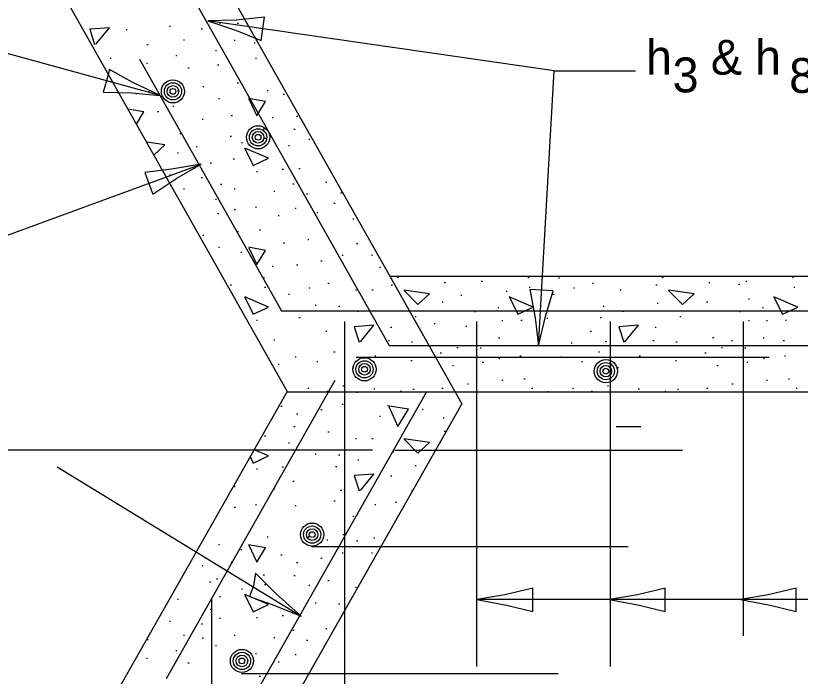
# Model space of a CAD drawing. Extents: x 2133490 to 2172050, y 2138301 to 2145980.
# Drawn here: x 2143476 to 2143604, y 2145069.8 to 2145177.6 of the extents above; entities that cross this region are included whole.
import ezdxf

# ---------------------------------------------------------------- set-up
doc = ezdxf.new("R2010")
doc.units = 0
for name, color, linetype in [('Level 40', 7, 'Continuous'), ('Level 63', 7, 'Continuous'), ('ROW_PR_Notes', 7, 'Continuous'), ('Topo_Bridge Structures', 7, 'Continuous')]:
    doc.layers.add(name, color=color, linetype=linetype)

msp = doc.modelspace()

# ---------------------------------------------------------------- linework, layer by layer
at = {"layer": 'Level 40'}
for p, q in [((2143537.04, 2145135.06), (2143548.77, 2145114.26)), ((2143548.77, 2145114.26), (2143461.07, 2144959.5))]:
    msp.add_line(p, q, dxfattribs=at)
for centre, radius in [((2143501.65, 2145165.23), 1.89), ((2143501.65, 2145165.23), 1.41), ((2143501.65, 2145165.23), 0.943), ((2143501.65, 2145165.23), 0.472), ((2143515.54, 2145157.73), 1.89), ((2143515.54, 2145157.73), 1.41), ((2143515.54, 2145157.73), 0.943), ((2143515.54, 2145157.73), 0.472), ((2143532.9, 2145119.88), 1.89), ((2143532.9, 2145119.88), 1.41), ((2143532.9, 2145119.88), 0.943), ((2143532.9, 2145119.88), 0.472), ((2143572.28, 2145119.58), 1.89), ((2143572.28, 2145119.58), 1.41), ((2143572.28, 2145119.58), 0.943), ((2143572.28, 2145119.58), 0.472), ((2143524.36, 2145092.91), 1.89), ((2143524.36, 2145092.91), 1.41), ((2143524.36, 2145092.91), 0.943), ((2143524.36, 2145092.91), 0.472), ((2143512.9, 2145072.3), 1.89), ((2143512.9, 2145072.3), 1.41), ((2143512.9, 2145072.3), 0.943), ((2143512.9, 2145072.3), 0.472)]:
    msp.add_circle(centre, radius, dxfattribs=at)
at = {"layer": 'Level 63'}
msp.add_line((2143534.19, 2145106.7), (2143416.95, 2145106.7), dxfattribs=at)
msp.add_lwpolyline([(2143515.12, 2145086.62), (2143514.81, 2145084.56), (2143514.12, 2145082.82), (2143517.84, 2145081.49), (2143522.56, 2145079.62), (2143518.51, 2145083.23)], close=True, dxfattribs=at)
at = {"layer": 'ROW_PR_Notes'}
for p, q in [((2143497.4, 2145205.35), (2143537.04, 2145135.06)), ((2143497.33, 2145193.96), (2143536.92, 2145123.75)), ((2143477.71, 2145191.76), (2143520.27, 2145116.28)), ((2143499.56, 2145164.53), (2143445.36, 2145179.4)), ((2143563.84, 2145168.58), (2143507.32, 2145176.73)), ((2143493.99, 2145175.32), (2143494.18, 2145175.32)), ((2143501.08, 2145175.89), (2143501.27, 2145175.89)), ((2143506.27, 2145175.44), (2143506.46, 2145175.44)), ((2143509.22, 2145176.37), (2143509.41, 2145176.37)), ((2143512.14, 2145176.37), (2143512.33, 2145176.37)), ((2143497.39, 2145172.89), (2143497.58, 2145172.89)), ((2143503.35, 2145173.62), (2143503.54, 2145173.62)), ((2143511.61, 2145173.58), (2143511.8, 2145173.58)), ((2143514.89, 2145173.13), (2143515.08, 2145173.13)), ((2143508.58, 2145171.91), (2143508.77, 2145171.91)), ((2143491.39, 2145170.62), (2143491.58, 2145170.62)), ((2143496.19, 2145170.5), (2143519.37, 2145129.4)), ((2143502.1, 2145171.1), (2143502.28, 2145171.1)), ((2143515.1, 2145170.62), (2143515.29, 2145170.62)), ((2143497.31, 2145169.84), (2143497.5, 2145169.84)), ((2143504.08, 2145169.08), (2143504.27, 2145169.08)), ((2143508.93, 2145169.56), (2143509.12, 2145169.56)), ((2143561.29, 2145123.69), (2143563.84, 2145168.58)), ((2143563.84, 2145168.58), (2143577.11, 2145168.58)), ((2143512.14, 2145166.64), (2143512.33, 2145166.64)), ((2143497.64, 2145165.18), (2143497.83, 2145165.18)), ((2143502.38, 2145165.35), (2143502.57, 2145165.35)), ((2143506.52, 2145166.04), (2143506.7, 2145166.04)), ((2143517, 2145165.35), (2143517.19, 2145165.35)), ((2143495.57, 2145164.86), (2143495.76, 2145164.86)), ((2143509.06, 2145164.09), (2143509.24, 2145164.09)), ((2143519.64, 2145164.78), (2143519.83, 2145164.78)), ((2143501.61, 2145162.83), (2143501.8, 2145162.83)), ((2143499.14, 2145161.94), (2143499.33, 2145161.94)), ((2143511.16, 2145161.29), (2143511.35, 2145161.29)), ((2143506.39, 2145160.68), (2143506.58, 2145160.68)), ((2143517.81, 2145160.97), (2143518, 2145160.97)), ((2143521.83, 2145161.17), (2143522.02, 2145161.17)), ((2143516.39, 2145159.14), (2143516.58, 2145159.14)), ((2143521.38, 2145159.08), (2143521.57, 2145159.08)), ((2143502.75, 2145158.35), (2143502.93, 2145158.35)), ((2143511, 2145157.94), (2143511.19, 2145157.94)), ((2143516.6, 2145157.58), (2143516.79, 2145157.58)), ((2143523.81, 2145157.45), (2143524, 2145157.45)), ((2143505.42, 2145156.24), (2143505.61, 2145156.24)), ((2143512.83, 2145156.89), (2143513.02, 2145156.89)), ((2143520.49, 2145156.4), (2143520.68, 2145156.4)), ((2143502.38, 2145155.18), (2143502.57, 2145155.18)), ((2143507.73, 2145153.56), (2143507.92, 2145153.56)), ((2143511.49, 2145154.21), (2143511.68, 2145154.21)), ((2143468.84, 2145139.63), (2143506.27, 2145153.35)), ((2143519.48, 2145152.51), (2143519.66, 2145152.51)), ((2143522.19, 2145152.63), (2143522.38, 2145152.63)), ((2143501.08, 2145151.62), (2143501.27, 2145151.62)), ((2143506.27, 2145151.17), (2143506.46, 2145151.17)), ((2143515.26, 2145152.18), (2143515.45, 2145152.18)), ((2143509.42, 2145150.08), (2143509.61, 2145150.08)), ((2143521.22, 2145150.16), (2143521.41, 2145150.16)), ((2143526.57, 2145150.4), (2143526.76, 2145150.4)), ((2143503.35, 2145149.35), (2143503.54, 2145149.35)), ((2143511.61, 2145149.31), (2143511.8, 2145149.31)), ((2143518.1, 2145148.94), (2143518.29, 2145148.94)), ((2143523.45, 2145148.49), (2143523.64, 2145148.49)), ((2143529, 2145148.7), (2143529.19, 2145148.7)), ((2143508.58, 2145147.64), (2143508.77, 2145147.64)), ((2143511.65, 2145145.94), (2143511.84, 2145145.94)), ((2143515.1, 2145146.35), (2143515.29, 2145146.35)), ((2143521.58, 2145146.18), (2143521.77, 2145146.18)), ((2143527.91, 2145146.99), (2143528.1, 2145146.99)), ((2143508.93, 2145145.29), (2143509.12, 2145145.29)), ((2143518.79, 2145144.97), (2143518.98, 2145144.97)), ((2143525.11, 2145145.45), (2143525.3, 2145145.45)), ((2143530.99, 2145144.44), (2143531.18, 2145144.44)), ((2143512.14, 2145142.37), (2143512.33, 2145142.37)), ((2143515.74, 2145142.61), (2143515.93, 2145142.61)), ((2143506.52, 2145141.76), (2143506.7, 2145141.76)), ((2143523.65, 2145141.08), (2143523.84, 2145141.08)), ((2143509.06, 2145139.82), (2143509.24, 2145139.82)), ((2143519.64, 2145140.51), (2143519.83, 2145140.51)), ((2143531.6, 2145140.43), (2143531.79, 2145140.43)), ((2143512.7, 2145139.01), (2143512.89, 2145139.01)), ((2143529.25, 2145138.48), (2143529.43, 2145138.48)), ((2143534.03, 2145138.48), (2143534.22, 2145138.48)), ((2143521.83, 2145136.9), (2143522.02, 2145136.9)), ((2143525.8, 2145137.59), (2143525.99, 2145137.59)), ((2143517.81, 2145136.7), (2143518, 2145136.7)), ((2143535.33, 2145136.53), (2143535.52, 2145136.53)), ((2143516.39, 2145134.87), (2143516.58, 2145134.87)), ((2143537.04, 2145135.06), (2143770.63, 2145135.06)), ((2143559.56, 2145134.87), (2143559.75, 2145134.87)), ((2143564.54, 2145134.8), (2143564.73, 2145134.8)), ((2143602.72, 2145134.87), (2143602.91, 2145134.87)), ((2143511, 2145133.67), (2143511.19, 2145133.67)), ((2143516.6, 2145133.3), (2143516.79, 2145133.3)), ((2143523.81, 2145133.18), (2143524, 2145133.18)), ((2143526.94, 2145133.95), (2143527.12, 2145133.95)), ((2143537.27, 2145133.67), (2143537.46, 2145133.67)), ((2143545.91, 2145134.07), (2143546.1, 2145134.07)), ((2143551.94, 2145134.24), (2143552.13, 2145134.24)), ((2143559.76, 2145133.3), (2143559.95, 2145133.3)), ((2143566.98, 2145133.18), (2143567.17, 2145133.18)), ((2143570.1, 2145133.95), (2143570.29, 2145133.95)), ((2143580.44, 2145133.67), (2143580.63, 2145133.67)), ((2143589.07, 2145134.07), (2143589.26, 2145134.07)), ((2143593.94, 2145133.75), (2143594.13, 2145133.75)), ((2143595.1, 2145134.24), (2143595.29, 2145134.24)), ((2143602.93, 2145133.3), (2143603.12, 2145133.3)), ((2143520.49, 2145132.13), (2143520.68, 2145132.13)), ((2143531.43, 2145132.86), (2143531.62, 2145132.86)), ((2143534.11, 2145132.86), (2143534.3, 2145132.86)), ((2143548.59, 2145131.97), (2143548.77, 2145131.97)), ((2143555.99, 2145132.61), (2143556.18, 2145132.61)), ((2143563.65, 2145132.13), (2143563.84, 2145132.13)), ((2143574.6, 2145132.86), (2143574.79, 2145132.86)), ((2143545.55, 2145130.91), (2143545.73, 2145130.91)), ((2143580.64, 2145130.67), (2143580.83, 2145130.67)), ((2143588.71, 2145130.91), (2143588.9, 2145130.91)), ((2143595.55, 2145131.36), (2143595.74, 2145131.36)), ((2143519.37, 2145129.4), (2143648.96, 2145129.4)), ((2143524.83, 2145130.35), (2143525.02, 2145130.35)), ((2143528.68, 2145130.18), (2143528.87, 2145130.18)), ((2143531.8, 2145129.37), (2143531.99, 2145129.37)), ((2143550.9, 2145129.29), (2143551.08, 2145129.29)), ((2143554.65, 2145129.94), (2143554.84, 2145129.94)), ((2143571.84, 2145130.18), (2143572.03, 2145130.18)), ((2143574.96, 2145129.37), (2143575.15, 2145129.37)), ((2143594.06, 2145129.29), (2143594.25, 2145129.29)), ((2143597.82, 2145129.94), (2143598.01, 2145129.94)), ((2143522.19, 2145128.36), (2143522.38, 2145128.36)), ((2143541.17, 2145128.48), (2143541.35, 2145128.48)), ((2143562.64, 2145128.24), (2143562.83, 2145128.24)), ((2143571.36, 2145128.32), (2143571.55, 2145128.32)), ((2143584.33, 2145128.48), (2143584.52, 2145128.48)), ((2143515.26, 2145127.91), (2143515.45, 2145127.91)), ((2143529.63, 2145127.66), (2143529.63, 2145065.46)), ((2143537.15, 2145126.78), (2143537.34, 2145126.78)), ((2143544.25, 2145127.34), (2143544.44, 2145127.34)), ((2143549.44, 2145126.9), (2143549.62, 2145126.9)), ((2143551.19, 2145127.66), (2143551.19, 2145071.38)), ((2143555.3, 2145127.83), (2143555.49, 2145127.83)), ((2143558.42, 2145127.91), (2143558.61, 2145127.91)), ((2143573, 2145127.66), (2143573, 2145071.38)), ((2143580.32, 2145126.78), (2143580.51, 2145126.78)), ((2143594.69, 2145127.66), (2143594.69, 2145076.4)), ((2143595.55, 2145127.83), (2143595.74, 2145127.83)), ((2143598.47, 2145127.83), (2143598.66, 2145127.83)), ((2143601.59, 2145127.91), (2143601.78, 2145127.91)), ((2143526.57, 2145126.13), (2143526.76, 2145126.13)), ((2143569.74, 2145126.13), (2143569.92, 2145126.13)), ((2143518.1, 2145124.67), (2143518.29, 2145124.67)), ((2143536.79, 2145124.59), (2143536.98, 2145124.59)), ((2143540.56, 2145124.35), (2143540.75, 2145124.35)), ((2143554.77, 2145125.03), (2143554.96, 2145125.03)), ((2143561.26, 2145124.67), (2143561.45, 2145124.67)), ((2143566.61, 2145124.22), (2143566.8, 2145124.22)), ((2143572.17, 2145124.43), (2143572.36, 2145124.43)), ((2143579.95, 2145124.59), (2143580.14, 2145124.59)), ((2143583.72, 2145124.35), (2143583.91, 2145124.35)), ((2143589.68, 2145125.08), (2143589.87, 2145125.08)), ((2143592.76, 2145124.59), (2143592.95, 2145124.59)), ((2143597.94, 2145125.03), (2143598.13, 2145125.03)), ((2143601.22, 2145124.59), (2143601.41, 2145124.59)), ((2143536.92, 2145123.75), (2143614.64, 2145123.75)), ((2143547.98, 2145123.45), (2143548.17, 2145123.45)), ((2143551.75, 2145123.37), (2143551.94, 2145123.37)), ((2143591.14, 2145123.45), (2143591.33, 2145123.45)), ((2143594.91, 2145123.37), (2143595.1, 2145123.37)), ((2143521.58, 2145121.91), (2143521.77, 2145121.91)), ((2143527.91, 2145122.72), (2143528.1, 2145122.72)), ((2143531.54, 2145121.86), (2143598.91, 2145121.86)), ((2143534.56, 2145122.07), (2143534.75, 2145122.07)), ((2143545.26, 2145122.56), (2143545.45, 2145122.56)), ((2143554.82, 2145121.67), (2143555, 2145121.67)), ((2143558.26, 2145122.07), (2143558.45, 2145122.07)), ((2143564.75, 2145121.91), (2143564.94, 2145121.91)), ((2143571.07, 2145122.72), (2143571.26, 2145122.72)), ((2143577.72, 2145122.07), (2143577.91, 2145122.07)), ((2143588.43, 2145122.56), (2143588.62, 2145122.56)), ((2143597.98, 2145121.67), (2143598.17, 2145121.67)), ((2143601.43, 2145122.07), (2143601.61, 2145122.07)), ((2143518.79, 2145120.7), (2143518.98, 2145120.7)), ((2143525.11, 2145121.18), (2143525.3, 2145121.18)), ((2143540.48, 2145121.3), (2143540.66, 2145121.3)), ((2143547.25, 2145120.53), (2143547.44, 2145120.53)), ((2143552.1, 2145121.02), (2143552.29, 2145121.02)), ((2143568.28, 2145121.18), (2143568.46, 2145121.18)), ((2143583.64, 2145121.3), (2143583.83, 2145121.3)), ((2143590.41, 2145120.53), (2143590.6, 2145120.53)), ((2143595.26, 2145121.02), (2143595.45, 2145121.02)), ((2143530.99, 2145120.17), (2143531.18, 2145120.17)), ((2143574.15, 2145120.17), (2143574.34, 2145120.17)), ((2143528.08, 2145118.03), (2143500.52, 2145069.41)), ((2143555.3, 2145118.1), (2143555.49, 2145118.1)), ((2143558.91, 2145118.34), (2143559.1, 2145118.34)), ((2143598.47, 2145118.1), (2143598.66, 2145118.1)), ((2143602.08, 2145118.34), (2143602.26, 2145118.34)), ((2143523.65, 2145116.8), (2143523.84, 2145116.8)), ((2143529.37, 2145117.21), (2143529.56, 2145117.21)), ((2143534.4, 2145116.68), (2143534.58, 2145116.68)), ((2143540.8, 2145116.64), (2143540.99, 2145116.64)), ((2143545.54, 2145116.8), (2143545.73, 2145116.8)), ((2143549.68, 2145117.49), (2143549.87, 2145117.49)), ((2143560.17, 2145116.8), (2143560.36, 2145116.8)), ((2143566.82, 2145116.8), (2143567, 2145116.8)), ((2143572.53, 2145117.21), (2143572.72, 2145117.21)), ((2143577.56, 2145116.68), (2143577.75, 2145116.68)), ((2143583.97, 2145116.64), (2143584.15, 2145116.64)), ((2143588.71, 2145116.8), (2143588.9, 2145116.8)), ((2143592.84, 2145117.49), (2143593.03, 2145117.49)), ((2143603.33, 2145116.8), (2143603.52, 2145116.8)), ((2143520.27, 2145116.28), (2143440.08, 2144974.75)), ((2143542.99, 2145116.2), (2143511.99, 2145061.49)), ((2143520.27, 2145116.2), (2143759.94, 2145116.2)), ((2143526.73, 2145116.32), (2143526.92, 2145116.32)), ((2143531.6, 2145116.16), (2143531.79, 2145116.16)), ((2143538.73, 2145116.32), (2143538.92, 2145116.32)), ((2143562.8, 2145116.24), (2143562.99, 2145116.24)), ((2143569.9, 2145116.32), (2143570.09, 2145116.32)), ((2143581.9, 2145116.32), (2143582.09, 2145116.32)), ((2143519.27, 2145113.88), (2143519.46, 2145113.88)), ((2143529.25, 2145114.21), (2143529.43, 2145114.21)), ((2143521.83, 2145112.63), (2143522.02, 2145112.63)), ((2143525.8, 2145113.32), (2143525.99, 2145113.32)), ((2143542.3, 2145113.4), (2143542.49, 2145113.4)), ((2143535.33, 2145112.26), (2143535.52, 2145112.26)), ((2143545.71, 2145111.94), (2143545.9, 2145111.94)), ((2143521.38, 2145110.53), (2143521.57, 2145110.53)), ((2143573.94, 2145110.54), (2143578, 2145110.54)), ((2143516.6, 2145109.03), (2143516.79, 2145109.03)), ((2143526.94, 2145109.68), (2143527.12, 2145109.68)), ((2143545.91, 2145109.8), (2143546.1, 2145109.8)), ((2143520.49, 2145107.86), (2143520.68, 2145107.86)), ((2143531.43, 2145108.59), (2143531.62, 2145108.59)), ((2143534.11, 2145108.59), (2143534.3, 2145108.59)), ((2143537.48, 2145106.4), (2143537.66, 2145106.4)), ((2143537.85, 2145106.7), (2143584.79, 2145106.7)), ((2143524.83, 2145106.07), (2143525.02, 2145106.07)), ((2143528.68, 2145105.91), (2143528.87, 2145105.91)), ((2143531.8, 2145105.1), (2143531.99, 2145105.1)), ((2143482.74, 2145103.98), (2143522.56, 2145079.62)), ((2143515.26, 2145103.64), (2143515.45, 2145103.64)), ((2143519.48, 2145103.97), (2143519.66, 2145103.97)), ((2143528.19, 2145104.05), (2143528.38, 2145104.05)), ((2143541.17, 2145104.21), (2143541.35, 2145104.21)), ((2143537.15, 2145102.51), (2143537.34, 2145102.51)), ((2143521.22, 2145101.61), (2143521.41, 2145101.61)), ((2143511.61, 2145100.76), (2143511.8, 2145100.76)), ((2143518.1, 2145100.4), (2143518.29, 2145100.4)), ((2143529, 2145100.16), (2143529.19, 2145100.16)), ((2143511.65, 2145097.4), (2143511.84, 2145097.4)), ((2143515.1, 2145097.8), (2143515.29, 2145097.8)), ((2143521.58, 2145097.64), (2143521.77, 2145097.64)), ((2143527.91, 2145098.45), (2143528.1, 2145098.45)), ((2143534.56, 2145097.8), (2143534.75, 2145097.8)), ((2143537.92, 2145098.21), (2143538.11, 2145098.21)), ((2143530.99, 2145095.9), (2143531.18, 2145095.9)), ((2143517, 2145092.53), (2143517.19, 2145092.53)), ((2143523.65, 2145092.53), (2143523.84, 2145092.53)), ((2143529.37, 2145092.94), (2143529.56, 2145092.94)), ((2143534.4, 2145092.41), (2143534.58, 2145092.41)), ((2143509.06, 2145091.28), (2143509.24, 2145091.28)), ((2143524.24, 2145090.98), (2143575.9, 2145090.98)), ((2143526.73, 2145092.05), (2143526.92, 2145092.05)), ((2143531.6, 2145091.88), (2143531.79, 2145091.88)), ((2143512.7, 2145090.46), (2143512.89, 2145090.46)), ((2143519.27, 2145089.61), (2143519.46, 2145089.61)), ((2143529.25, 2145089.94), (2143529.43, 2145089.94)), ((2143534.03, 2145089.94), (2143534.22, 2145089.94)), ((2143511.16, 2145088.48), (2143511.35, 2145088.48)), ((2143521.83, 2145088.36), (2143522.02, 2145088.36)), ((2143525.8, 2145089.05), (2143525.99, 2145089.05)), ((2143506.39, 2145087.87), (2143506.58, 2145087.87)), ((2143508.77, 2145085.69), (2143508.96, 2145085.69)), ((2143516.39, 2145086.33), (2143516.58, 2145086.33)), ((2143521.38, 2145086.26), (2143521.57, 2145086.26)), ((2143507.61, 2145085.21), (2143507.8, 2145085.21)), ((2143516.6, 2145084.76), (2143516.79, 2145084.76)), ((2143523.81, 2145084.64), (2143524, 2145084.64)), ((2143526.94, 2145085.41), (2143527.12, 2145085.41)), ((2143512.83, 2145084.07), (2143513.02, 2145084.07)), ((2143531.43, 2145084.32), (2143531.62, 2145084.32)), ((2143502.38, 2145082.37), (2143502.57, 2145082.37)), ((2143507.94, 2145082.49), (2143507.94, 2144964.6)), ((2143509.22, 2145082.82), (2143509.41, 2145082.82)), ((2143755.59, 2145082.3), (2143551.24, 2145082.3)), ((2143507.73, 2145080.75), (2143507.92, 2145080.75)), ((2143524.83, 2145081.8), (2143525.02, 2145081.8)), ((2143528.68, 2145081.64), (2143528.87, 2145081.64)), ((2143509.22, 2145079.29), (2143509.41, 2145079.29)), ((2143515.26, 2145079.37), (2143515.45, 2145079.37)), ((2143519.48, 2145079.69), (2143519.66, 2145079.69)), ((2143522.19, 2145079.82), (2143522.38, 2145079.82)), ((2143501.08, 2145078.8), (2143501.27, 2145078.8)), ((2143506.27, 2145078.36), (2143506.46, 2145078.36)), ((2143521.22, 2145077.34), (2143521.41, 2145077.34)), ((2143526.57, 2145077.59), (2143526.76, 2145077.59)), ((2143497.39, 2145075.8), (2143497.58, 2145075.8)), ((2143503.35, 2145076.53), (2143503.54, 2145076.53)), ((2143506.43, 2145076.05), (2143506.62, 2145076.05)), ((2143511.61, 2145076.49), (2143511.8, 2145076.49)), ((2143518.1, 2145076.13), (2143518.29, 2145076.13)), ((2143523.45, 2145075.68), (2143523.64, 2145075.68)), ((2143508.58, 2145074.83), (2143508.77, 2145074.83)), ((2143502.1, 2145074.02), (2143502.28, 2145074.02)), ((2143511.65, 2145073.13), (2143511.84, 2145073.13)), ((2143515.1, 2145073.53), (2143515.29, 2145073.53)), ((2143521.58, 2145073.37), (2143521.77, 2145073.37)), ((2143497.31, 2145072.76), (2143497.5, 2145072.76)), ((2143504.08, 2145071.99), (2143504.27, 2145071.99)), ((2143518.79, 2145072.15), (2143518.98, 2145072.15)), ((2143512.85, 2145070.25), (2143564.51, 2145070.25)), ((2143515.74, 2145069.8), (2143515.93, 2145069.8))]:
    msp.add_line(p, q, dxfattribs=at)
for points in [[(2143491.28, 2145175.6), (2143488.07, 2145175.37)], [(2143488.07, 2145175.37), (2143488.87, 2145172.86)], [(2143489.06, 2145172.91), (2143491.28, 2145175.6)], [(2143514, 2145163.99), (2143515.32, 2145161.25), (2143516.74, 2145163.56), (2143513.97, 2145164.08)], [(2143496.9, 2145161.91), (2143494.3, 2145162.34)], [(2143495.68, 2145159.88), (2143496.9, 2145161.91)], [(2143500.34, 2145156.48), (2143497.36, 2145156.92)], [(2143498.54, 2145154.81), (2143500.34, 2145156.48)], [(2143513.38, 2145155.91), (2143514.75, 2145153.13), (2143517.26, 2145154.31), (2143513.35, 2145155.97)], [(2143504.19, 2145144.8), (2143504.27, 2145144.8)], [(2143514, 2145139.72), (2143515.32, 2145136.98), (2143516.74, 2145139.29), (2143513.97, 2145139.81)], [(2143538.24, 2145135.06), (2143538.36, 2145134.8)], [(2143538.36, 2145134.8), (2143538.52, 2145135.06)], [(2143581.41, 2145135.06), (2143581.53, 2145134.8)], [(2143581.53, 2145134.8), (2143581.68, 2145135.06)], [(2143539.35, 2145132.73), (2143541.62, 2145130.46), (2143543.51, 2145132.21), (2143539.31, 2145132.82)], [(2143582.52, 2145132.73), (2143584.78, 2145130.46), (2143586.67, 2145132.21), (2143582.48, 2145132.82)], [(2143513.38, 2145131.64), (2143514.75, 2145128.86), (2143517.26, 2145130.04), (2143513.35, 2145131.7)], [(2143556.55, 2145131.64), (2143557.92, 2145128.86), (2143560.42, 2145130.04), (2143556.52, 2145131.7)], [(2143599.71, 2145131.64), (2143601.08, 2145128.86), (2143603.58, 2145130.04), (2143599.68, 2145131.7)], [(2143532.22, 2145124.37), (2143534.44, 2145127.06), (2143531.23, 2145126.82), (2143532.04, 2145124.32)], [(2143575.39, 2145124.37), (2143577.61, 2145127.06), (2143574.4, 2145126.82), (2143575.2, 2145124.32)], [(2143536.85, 2145113.79), (2143538.36, 2145110.53), (2143540.06, 2145113.37), (2143536.66, 2145113.94)], [(2143539.35, 2145108.46), (2143541.62, 2145106.19), (2143543.51, 2145107.94), (2143539.31, 2145108.55)], [(2143517.26, 2145105.76), (2143514.89, 2145106.77)], [(2143514.24, 2145105.63), (2143514.75, 2145104.58)], [(2143514.75, 2145104.58), (2143517.26, 2145105.76)], [(2143532.22, 2145100.1), (2143534.44, 2145102.79), (2143531.23, 2145102.55), (2143532.04, 2145100.05)], [(2143540.56, 2145100.08), (2143540.73, 2145100.08)], [(2143505.9, 2145090.91), (2143505.97, 2145090.91)], [(2143514, 2145091.17), (2143515.32, 2145088.44), (2143516.74, 2145090.75), (2143513.97, 2145091.27)], [(2143502.85, 2145085.53), (2143502.93, 2145085.53)], [(2143513.38, 2145083.1), (2143514.75, 2145080.31), (2143517.26, 2145081.49), (2143513.35, 2145083.16)], [(2143525.11, 2145072.64), (2143525.18, 2145072.64)]]:
    msp.add_lwpolyline(points, dxfattribs=at)
at = {"layer": 'Topo_Bridge Structures'}
for points in [[(2143516.05, 2145173.55), (2143516.33, 2145175.43), (2143516.6, 2145177.31), (2143511.94, 2145176.86), (2143507.32, 2145176.73), (2143512, 2145175.16)], [(2143491.29, 2145168.77), (2143490.78, 2145166.94), (2143490.28, 2145165.1), (2143494.96, 2145164.97), (2143499.56, 2145164.53), (2143495.11, 2145166.67)], [(2143491.29, 2145168.77), (2143490.78, 2145166.94), (2143490.28, 2145165.1), (2143494.96, 2145164.97), (2143499.56, 2145164.53), (2143495.11, 2145166.67)], [(2143497.08, 2145152.01), (2143497.73, 2145150.22), (2143498.38, 2145148.43), (2143502.27, 2145151.04), (2143506.27, 2145153.35), (2143501.41, 2145152.51)], [(2143563.7, 2145132.67), (2143561.8, 2145132.78), (2143559.9, 2145132.89), (2143560.76, 2145128.28), (2143561.29, 2145123.69), (2143562.44, 2145128.49)], [(2143560.34, 2145080.39), (2143560.34, 2145082.3), (2143560.34, 2145084.2), (2143555.79, 2145083.08), (2143551.24, 2145082.3), (2143556.09, 2145081.41)], [(2143581.97, 2145080.39), (2143581.98, 2145082.3), (2143581.98, 2145084.2), (2143577.42, 2145083.08), (2143572.87, 2145082.3), (2143577.73, 2145081.41)], [(2143603.33, 2145080.39), (2143603.33, 2145082.3), (2143603.33, 2145084.2), (2143598.78, 2145083.08), (2143594.23, 2145082.3), (2143599.08, 2145081.41)]]:
    msp.add_lwpolyline(points, close=True, dxfattribs=at)

# ---------------------------------------------------------------- texts
at = {"layer": 'ROW_PR_Notes'}
for s, p in [('h   & h ', (2143578.82, 2145167.95)), ('3', (2143583.17, 2145165.06)), ('8', (2143602.19, 2145164.97))]:
    msp.add_text(s, height=5.7, dxfattribs=at).set_placement(p)

doc.saveas('drawing.dxf')
